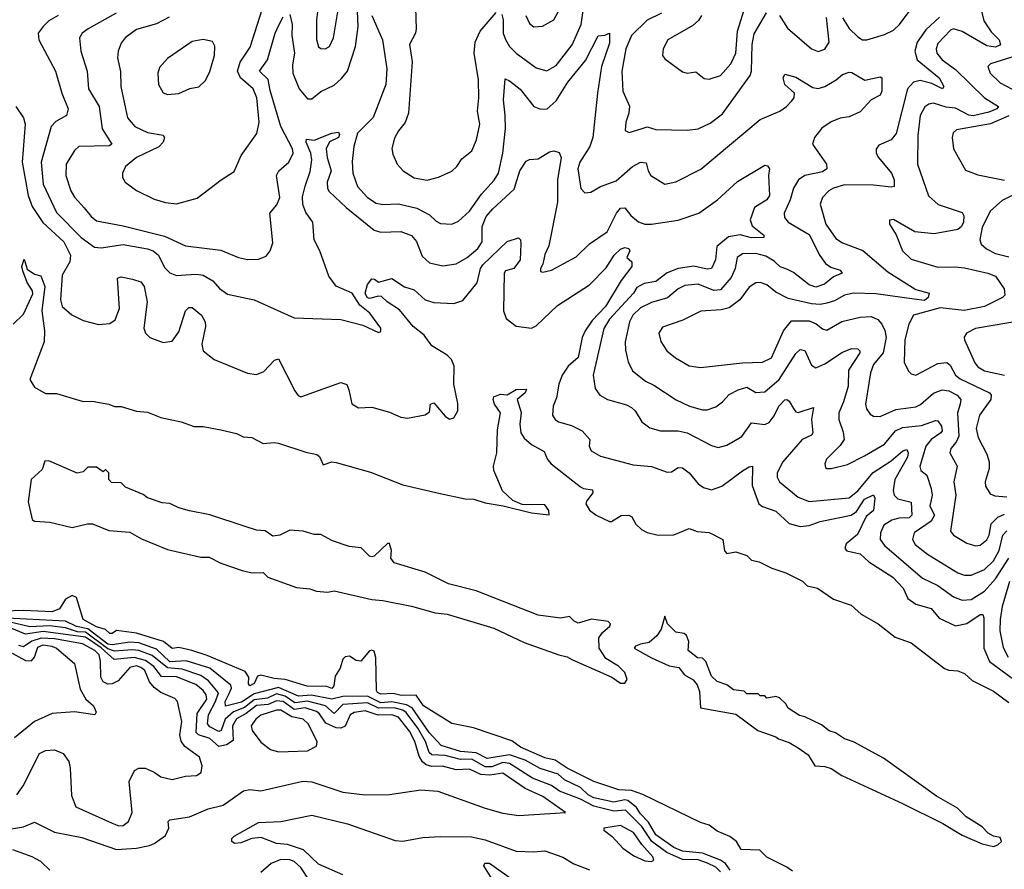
# Model space of a CAD drawing. Extents: x 1933546 to 2138868, y 524910 to 667279.
# Tile 288 of 466: x 2029359 to 2033794, y 624639 to 628466. Entities that reach past the tile are written whole.
import ezdxf

# ---------------------------------------------------------------- set-up
doc = ezdxf.new("R2010")
doc.units = 0

msp = doc.modelspace()

# ---------------------------------------------------------------- linework, layer by layer
at = {"layer": '0CON10XD'}
for points in [[(2030709.6, 628575), (2030696.2, 628465), (2030695, 628377.5), (2030705, 628343.8), (2030715, 628336), (2030734.3, 628334.3), (2030755, 628346), (2030772.5, 628385), (2030819.2, 628665)], [(2030032.7, 628477.3), (2029975, 628447.1), (2029885, 628421.5), (2029834.4, 628385), (2029815, 628360.8), (2029801.8, 628325), (2029798.8, 628295), (2029813, 628233), (2029814.7, 628165), (2029835, 628066.7), (2029843.7, 628023.7), (2029876.7, 627985), (2029935, 627958.6), (2030005, 627946.1), (2030011.2, 627935), (2030004.7, 627915), (2029985, 627893.4), (2029884.3, 627845), (2029835.5, 627804.5), (2029822, 627775), (2029822, 627755), (2029833.8, 627735), (2029885, 627697.5), (2029965, 627658.6), (2030015, 627642.9), (2030065, 627637.1), (2030157.9, 627662.1), (2030265.5, 627744.5), (2030325, 627782.5), (2030356.9, 627855), (2030426.8, 627953.2), (2030436.7, 628005), (2030426.6, 628115), (2030409.7, 628155), (2030353.8, 628205), (2030340, 628235), (2030351.7, 628275), (2030397.1, 628342.9), (2030472.9, 628585)], [(2031139.8, 628569.8), (2031144.6, 628425), (2031141.5, 628405), (2031114.5, 628355), (2031127, 628277), (2031110, 628045), (2031095, 628002.5), (2031064.4, 627965), (2031047.2, 627932.8), (2031035.6, 627885.6), (2031039.2, 627860.8), (2031059.2, 627815), (2031085.8, 627785), (2031135, 627754.5), (2031195, 627743.3), (2031245, 627756.9), (2031305, 627784.2), (2031328.6, 627805), (2031350.2, 627839.8), (2031395.6, 627875), (2031416.9, 627925), (2031430.8, 627995), (2031421.5, 628055), (2031427.3, 628115), (2031425.3, 628195), (2031406.5, 628315), (2031409.8, 628365), (2031432.7, 628415), (2031505, 628498.9)], [(2031530, 628490), (2031536.3, 628466.3), (2031537.1, 628405), (2031546.4, 628376.4), (2031565.9, 628345), (2031595.4, 628315), (2031685, 628248.8), (2031733.6, 628236.4), (2031775, 628259.5), (2031846.8, 628353.2), (2031887.9, 628445), (2031908.1, 628581.9)], [(2030575, 628490), (2030586.6, 628445), (2030585.3, 628395), (2030596.1, 628315), (2030587.1, 628262.9), (2030589.1, 628225), (2030617.8, 628155), (2030655, 628110.5), (2030675, 628109.1), (2030715, 628142.7), (2030775, 628170.7), (2030809, 628201), (2030835, 628234.6), (2030870.8, 628345), (2030883.6, 628435), (2030880.8, 628505)], [(2031638.5, 628485), (2031655, 628448.6), (2031674.7, 628434.7), (2031713.1, 628436.9), (2031764.7, 628465.3), (2031791.8, 628515)], [(2032250.6, 628495), (2032185, 628463.8), (2032114.8, 628395), (2032088.7, 628335), (2032071.6, 628235), (2032076.1, 628145), (2032106.3, 628076.3), (2032103.3, 628045), (2032088.6, 628005), (2032086.7, 627966.7), (2032105, 627958.8), (2032158, 627975), (2032185, 627983.3), (2032225, 627972.3), (2032365, 627969.1), (2032414.6, 627975.4), (2032469.3, 628000.7), (2032525, 628042.7), (2032650, 628215), (2032655.3, 628235), (2032658, 628355), (2032668.1, 628401.9), (2032722.7, 628497.3)], [(2032430.4, 628485), (2032416.7, 628463.2), (2032390.4, 628439.6), (2032278.8, 628375), (2032257.5, 628335), (2032253.8, 628305), (2032265, 628290), (2032345, 628231.2), (2032365, 628226), (2032405, 628230.8), (2032441.8, 628201.8), (2032465, 628198.5), (2032515, 628214.6), (2032562.8, 628267.2), (2032584.8, 628315.2), (2032592.5, 628415), (2032624.2, 628515)], [(2033064.6, 628475), (2033095, 628427.3), (2033135, 628388.5), (2033155, 628375.4), (2033175, 628375.3), (2033255, 628399), (2033295, 628419.3), (2033321.9, 628445), (2033370.8, 628509.2)], [(2033690.8, 628505), (2033701.3, 628461.4), (2033735, 628412.3), (2033771.5, 628375), (2033777.4, 628352.6), (2033755, 628342), (2033715, 628348.9), (2033605, 628413.3), (2033565, 628424.7), (2033551.5, 628418.5), (2033495, 628359.1), (2033487.8, 628335), (2033490.7, 628315), (2033514.1, 628285), (2033575, 628241.2), (2033704.8, 628114.8), (2033768.2, 628075), (2033760, 628065), (2033725, 628050), (2033653.3, 628033.3), (2033635, 628036), (2033575, 628068.2), (2033532.3, 628072.3), (2033475, 628090), (2033455, 628086.2), (2033436.5, 628073.5), (2033415.9, 628035), (2033404.1, 627944.1), (2033403.8, 627815), (2033453.4, 627673.4), (2033495.7, 627634.3), (2033605, 627597.5), (2033612.2, 627582.2), (2033610.3, 627555), (2033601.8, 627535), (2033585, 627521.4), (2033478.7, 627501.3), (2033391.4, 627511.4), (2033295, 627565.8), (2033277, 627563), (2033276.7, 627545), (2033307.2, 627497.2), (2033335.6, 627425), (2033375, 627387.3), (2033495, 627350.9), (2033573.5, 627353.5), (2033615, 627348.6), (2033720, 627325), (2033755, 627311.2), (2033793.4, 627253.4), (2033796.4, 627225), (2033785.8, 627214.2), (2033704.4, 627175), (2033612.9, 627157.1), (2033505, 627168), (2033384.7, 627135.2), (2033364.7, 627095.3), (2033346, 627025), (2033343.7, 626923.7), (2033362.6, 626882.6), (2033375, 626870.8), (2033395, 626864.4), (2033495, 626917.9), (2033535, 626922.2), (2033549.9, 626909.9), (2033574.8, 626865), (2033595, 626848), (2033727.9, 626785), (2033735.3, 626775), (2033734.2, 626755), (2033682, 626685), (2033668.2, 626625), (2033676.6, 626585), (2033715, 626509.2), (2033725.4, 626475), (2033726.1, 626445), (2033708.5, 626385), (2033708.9, 626365), (2033730.8, 626330.8), (2033751.3, 626321.3), (2033805, 626317.3)], [(2029531.4, 628485), (2029489.4, 628460.6), (2029463.8, 628435), (2029442.5, 628405), (2029444.6, 628375), (2029519.7, 628235), (2029548, 628135), (2029577.5, 628065), (2029570, 628035), (2029521.7, 628008.3), (2029500.4, 627985), (2029455.2, 627825), (2029464.8, 627724.8), (2029525, 627597.5), (2029635, 627484.7), (2029695, 627442.1), (2029725, 627438.2), (2029825, 627453.2), (2029935, 627434.1), (2029959.4, 627425), (2029984.5, 627405), (2030010.6, 627350.6), (2030035.7, 627325.7), (2030065, 627314.2), (2030107.3, 627317.3), (2030155, 627320.2), (2030185.8, 627315), (2030229.4, 627289.4), (2030258.9, 627255), (2030295, 627230), (2030415, 627204.4), (2030595, 627123.5), (2030805, 627115.6), (2030905, 627090.8), (2030975, 627057.5), (2030985, 627062.5), (2030985, 627077.5), (2030935.5, 627145), (2030891, 627181), (2030856.7, 627235), (2030785, 627266.5), (2030751.1, 627311.1), (2030711, 627425), (2030685, 627474.2), (2030679.7, 627555), (2030647.8, 627597.8), (2030633.4, 627633.4), (2030632.2, 627667.8), (2030645, 627716.2), (2030667.6, 627782.4), (2030674.4, 627835), (2030670.9, 627865), (2030649.6, 627915), (2030651.2, 627928.8), (2030685, 627923.5), (2030765, 627955.5), (2030795, 627960), (2030799.4, 627949.4), (2030795, 627936.2), (2030754.5, 627915.5), (2030738.6, 627885), (2030743.6, 627845), (2030762.2, 627785), (2030743.6, 627735), (2030745.8, 627705.8), (2030752.8, 627692.7), (2030829.9, 627619.9), (2030955, 627517.7), (2030985, 627508.9), (2031075, 627511.8), (2031124.1, 627494.1), (2031146.9, 627466.9), (2031171, 627401), (2031205, 627371.5), (2031265, 627357.5), (2031325, 627367.1), (2031375, 627395.5), (2031422.3, 627435), (2031442.7, 627465), (2031441.5, 627535), (2031460.7, 627579.3), (2031490.8, 627615), (2031586.7, 627703.3), (2031611.1, 627785), (2031640.9, 627829.1), (2031655, 627837.1), (2031695, 627840), (2031745, 627870.8), (2031765, 627876), (2031788.7, 627868.7), (2031798.5, 627845), (2031781.9, 627745), (2031781.9, 627645), (2031741.8, 627448.2), (2031725, 627408.8), (2031715.6, 627364.4), (2031704.2, 627345), (2031705, 627332.5), (2031715, 627328.8), (2031755, 627338.1), (2031865, 627397.5), (2031925, 627456.7), (2032005, 627511.1), (2032046.9, 627595), (2032065, 627617.3), (2032085, 627619.1), (2032111.8, 627585), (2032145.7, 627555.7), (2032175, 627545.8), (2032204.7, 627544.8), (2032325, 627563.2), (2032418.6, 627595), (2032502.2, 627655), (2032593, 627737), (2032715, 627811.2), (2032727.3, 627807.3), (2032735.8, 627795), (2032731.9, 627765), (2032736.5, 627675), (2032725, 627654.5), (2032669.5, 627620.5), (2032649.2, 627565), (2032657.7, 627537.7), (2032711.4, 627495), (2032711.2, 627485), (2032655, 627483.5), (2032605, 627496.8), (2032552.5, 627487.5), (2032499.1, 627445), (2032493.4, 627385), (2032474.7, 627345.3), (2032455, 627341.9), (2032395, 627355.6), (2032324.6, 627345.4), (2032275, 627326.3), (2032225, 627286.8), (2032171.3, 627278.7), (2032139.5, 627260.5), (2032123.5, 627235), (2032015, 627116.8), (2031989.8, 627075), (2031942.7, 626865), (2031951.5, 626805), (2031971.4, 626775), (2032006, 626756), (2032091.8, 626731.8), (2032115, 626719.1), (2032130.9, 626705), (2032161.5, 626655), (2032197.6, 626627.6), (2032245, 626614), (2032325, 626614.7), (2032365, 626605.9), (2032475, 626548.2), (2032505, 626538.8), (2032545, 626549.1), (2032611.9, 626588.1), (2032655, 626650.9), (2032715, 626642.5), (2032735, 626651.2), (2032758, 626682), (2032777.8, 626725), (2032805, 626754.4), (2032815, 626755.7), (2032825, 626748), (2032844.3, 626714.3), (2032855, 626700), (2032865, 626697.3), (2032935, 626720), (2032925.3, 626664.7), (2032932.1, 626605), (2032925.7, 626594.3), (2032883.2, 626575), (2032795.8, 626475), (2032770.4, 626425), (2032770.8, 626405), (2032782.1, 626385), (2032865, 626316.2), (2032915, 626296.5), (2033095, 626312.6), (2033135, 626344.3), (2033203, 626427), (2033285, 626478.5), (2033336.5, 626525), (2033355, 626530.4), (2033361.1, 626515), (2033357.5, 626495), (2033301.4, 626395), (2033294.2, 626345), (2033298.4, 626325), (2033315, 626307.5), (2033375, 626293.1), (2033377.1, 626235), (2033365, 626222.1), (2033319.1, 626220.9), (2033287.6, 626212.4), (2033251, 626189), (2033236.4, 626155), (2033235.3, 626125), (2033255, 626097.5), (2033425, 625950.6), (2033495, 625918.2), (2033565, 625866.6), (2033605, 625851.2), (2033645, 625854.7), (2033705, 625891.6), (2033755, 625947), (2033815, 626041.3)], [(2029793.5, 628495), (2029667.1, 628425), (2029640, 628405), (2029628.1, 628385), (2029633.5, 628325), (2029662, 628235), (2029669.2, 628155), (2029716.3, 628075), (2029729.5, 627975), (2029774.2, 627905), (2029762.4, 627897.6), (2029625.5, 627894.5), (2029605, 627877.1), (2029567.7, 627815), (2029566.7, 627765), (2029588.9, 627695), (2029605, 627666.9), (2029648.9, 627618.9), (2029680.3, 627580.3), (2029705, 627560.3), (2029825, 627538.2), (2030011.3, 627491.3), (2030105, 627448), (2030265, 627428.2), (2030345, 627395.5), (2030385, 627386.7), (2030435, 627388.1), (2030468.7, 627401.3), (2030487.5, 627425), (2030498.3, 627461.7), (2030485.8, 627594.2), (2030517.6, 627632.4), (2030530.6, 627665), (2030516.1, 627765), (2030525.5, 627785), (2030570.7, 627825), (2030590.7, 627865), (2030587.2, 627885), (2030535.4, 627985.4), (2030487.2, 628147.2)], [(2030487.2, 628147.2), (2030477.3, 628197.3), (2030439.6, 628235), (2030475.7, 628285), (2030509.7, 628405), (2030527.5, 628445), (2030545, 628479.2)], [(2030945.6, 628485), (2030992.3, 628375), (2031003.4, 628305), (2031012.6, 628245), (2031007.8, 628175), (2030950.5, 628025), (2030880.9, 627955), (2030863.2, 627895), (2030857.1, 627827.1), (2030858.7, 627775), (2030880.9, 627715), (2030925.4, 627665), (2030965, 627640), (2030995, 627634), (2031065, 627637.1), (2031147.4, 627617.4), (2031205, 627587.8), (2031235, 627558.5), (2031255, 627548.5), (2031305, 627545.6), (2031335, 627559.4), (2031385, 627604.4), (2031439.4, 627680.6), (2031496.6, 627743.4), (2031515, 627775.7), (2031535.3, 627865.2), (2031546.6, 627976.6), (2031545.2, 628035), (2031537.6, 628105), (2031545, 628199.2), (2031565, 628191.5), (2031613.6, 628153.6), (2031675, 628074.6), (2031705, 628062.9), (2031735, 628065.4), (2031775, 628100.4), (2031828.3, 628185), (2031907, 628283), (2031965, 628394.3), (2031995, 628396), (2032015.9, 628405.9), (2032015, 628361.2), (2031979.8, 628255), (2031961, 628135), (2031940.9, 627935), (2031927.3, 627895), (2031882.2, 627825), (2031873, 627795), (2031886.6, 627706.6), (2031905, 627686), (2031931.2, 627688.8), (2031975, 627714.4), (2032045, 627741.1), (2032119.1, 627805), (2032155, 627824.6), (2032181.2, 627821.2), (2032189.4, 627785), (2032202, 627765), (2032265, 627726), (2032315, 627735.7), (2032427.3, 627792.7), (2032695, 628016.5), (2032782.5, 628055), (2032813.1, 628075), (2032835, 628099.2), (2032847.6, 628115), (2032849.7, 628135), (2032806.1, 628175), (2032797.5, 628205), (2032805, 628221.2), (2032855, 628206.7), (2032931.6, 628161.6), (2032955, 628155.7), (2032985, 628164.7), (2033036.7, 628195), (2033065, 628219.2), (2033095, 628230), (2033107.9, 628227.9), (2033165.8, 628194.2), (2033235, 628208.8), (2033242.5, 628205), (2033242, 628145), (2033235, 628126.7), (2033195, 628105.8), (2033145, 628050.6), (2033095, 628028.9), (2033055, 628022), (2033014.2, 628005.8), (2032972.2, 627977.8), (2032939.3, 627935), (2032930.9, 627905), (2032993.1, 627815), (2032995.5, 627795), (2032975, 627781.4), (2032895, 627764.7), (2032867.7, 627745), (2032845, 627706.9), (2032830, 627655), (2032803.2, 627595), (2032803.8, 627575), (2032820.4, 627555), (2032915, 627498.2), (2032963.4, 627403.4), (2032988.2, 627368.2), (2033012.2, 627352.2), (2033055, 627338.8), (2033064.2, 627325), (2033025, 627307.3), (2032983.5, 627275), (2032945, 627262.2), (2032915, 627271.3), (2032845, 627327.1), (2032815, 627343.1), (2032785, 627353.4), (2032758.1, 627378.1), (2032720.4, 627400.4), (2032675, 627412.9), (2032615, 627412.2), (2032591.5, 627395), (2032581.7, 627345), (2032563.1, 627305), (2032515, 627250), (2032485, 627245.9), (2032415, 627274.8), (2032355, 627269.3), (2032325, 627253.4), (2032277.3, 627212.7), (2032205, 627192.9), (2032155, 627168.6), (2032120.9, 627135), (2032105.3, 627105), (2032086.7, 627015), (2032088, 626978), (2032100, 626925), (2032119.4, 626885), (2032178.3, 626838.3), (2032215, 626820.8), (2032315.8, 626754.2), (2032376.2, 626725), (2032435, 626709.6), (2032455, 626709.1), (2032495, 626722.5), (2032525, 626744.5), (2032555, 626777.7), (2032595, 626799.3), (2032635, 626811.8), (2032675, 626786.9), (2032715, 626789.6), (2032780.2, 626845), (2032855, 626962.5), (2032875, 626980), (2032895, 626975.6), (2032925, 626910), (2032945, 626897.9), (2032985, 626915.9), (2033065, 626969.2), (2033107.5, 626985), (2033134.2, 626984.2), (2033144, 626975), (2033143.1, 626965), (2033092.6, 626887.4), (2033091.4, 626815), (2033070.4, 626745), (2033048.1, 626695), (2033049.1, 626665), (2033068.7, 626608.7), (2033072.1, 626575), (2033055, 626548.1), (2032992.8, 626487.2), (2032986, 626465), (2032989.3, 626449.3), (2032995, 626444), (2033015, 626444.2), (2033087.2, 626462.8), (2033165, 626501.1), (2033255.2, 626554.8), (2033304.1, 626615), (2033335, 626630), (2033421.4, 626638.6), (2033485, 626660.4), (2033495, 626659.5), (2033511.7, 626635), (2033513.8, 626615), (2033508.4, 626605), (2033465.3, 626574.7), (2033441.5, 626545), (2033413.4, 626453.4), (2033417.8, 626435), (2033445.3, 626415.2), (2033464.1, 626354.1), (2033469, 626325), (2033458.2, 626275), (2033480, 626235), (2033465, 626207.1), (2033388.8, 626155), (2033381.1, 626125), (2033392.8, 626102.8), (2033448.3, 626058.3), (2033585, 625975.3), (2033615, 625963.8), (2033645, 625963.7), (2033705, 625990), (2033745, 626028.3), (2033771.2, 626075), (2033788.3, 626145), (2033805, 626164.3)], [(2032780.8, 628485), (2032817.9, 628427.9), (2032925, 628335.6), (2032955, 628323.3), (2032985, 628332.9), (2033004.6, 628365.4), (2032993.3, 628476.8)], [(2033502.4, 628477.6), (2033440.1, 628419.9), (2033401.1, 628365), (2033391, 628325), (2033401.7, 628285), (2033500.8, 628205), (2033521.4, 628165), (2033516, 628155), (2033468.3, 628178.3), (2033415, 628192.9), (2033384.5, 628185), (2033358.9, 628155), (2033306.8, 627953.2), (2033284.4, 627925), (2033228.9, 627901.1), (2033216.4, 627883.6), (2033216.7, 627865), (2033227.3, 627845), (2033285.4, 627775), (2033297.7, 627745), (2033297.5, 627715), (2033285, 627711.2), (2033205, 627720.4), (2033075, 627723), (2033025, 627707.5), (2033004.5, 627695), (2032974.8, 627665.2), (2032965.4, 627635), (2032990, 627545), (2033035, 627480.8), (2033065, 627460.9), (2033157.1, 627427.1), (2033270.1, 627330.1), (2033395, 627251.2), (2033455.8, 627235), (2033450.6, 627215), (2033435, 627201.6), (2033387.7, 627207.7)], [(2030025, 628128.8), (2030075, 628134.2), (2030125, 628156), (2030165, 628163.3), (2030195, 628192.5), (2030215, 628232.5), (2030236.7, 628305), (2030237.7, 628347.7), (2030227.5, 628367.5), (2030185, 628377.5), (2030135, 628368.1), (2030025, 628291.2), (2029989.1, 628250.9), (2029980.6, 628225), (2029984.2, 628175), (2030005, 628137.5), (2030025, 628128.8)], [(2033852.8, 628305), (2033732.1, 628267.9), (2033720.5, 628255), (2033730.4, 628225), (2033775, 628181.3), (2033935, 628097.4)], [(2029341.9, 628075), (2029375, 628024), (2029383.1, 627995), (2029369.8, 627825), (2029397, 627675), (2029414.8, 627625), (2029463.5, 627553.5), (2029556.7, 627465), (2029587.6, 627405), (2029583.8, 627375), (2029549.5, 627315), (2029542.3, 627205), (2029550, 627175), (2029593.3, 627136.7), (2029645, 627111.9), (2029713.8, 627093.8), (2029765, 627097.9), (2029788.8, 627115), (2029808.6, 627165), (2029798.5, 627301.5), (2029815, 627307.3), (2029866.9, 627296.9), (2029904.4, 627285), (2029919.6, 627265), (2029932.1, 627195), (2029917.2, 627077.2), (2029925.7, 627055), (2029945, 627034.5), (2030005, 627012.9), (2030045, 627018.1), (2030075, 627060), (2030106.2, 627155), (2030120.6, 627169.4), (2030135, 627170), (2030176.9, 627135), (2030194.4, 627105), (2030195.6, 627085), (2030178.5, 627005), (2030184.6, 626975), (2030234, 626935), (2030385, 626873.8), (2030425, 626867.9), (2030459.1, 626880.9), (2030507, 626933), (2030525, 626938), (2030598, 626795), (2030612.9, 626772.9), (2030625, 626768), (2030805, 626831.4), (2030832.7, 626822.7), (2030841.2, 626798.8), (2030855, 626736.2), (2030885, 626718.6), (2030945, 626720.5), (2031025, 626698.5), (2031075, 626675.5), (2031105, 626671.1), (2031185, 626686.2), (2031205, 626700), (2031210, 626735), (2031225, 626740), (2031275, 626680), (2031295, 626667.5), (2031315, 626672.5), (2031332, 626705), (2031333.1, 626736.9), (2031314.1, 626825), (2031316.2, 626905), (2031304.1, 626935), (2031285, 626954.6), (2031215, 626996.8), (2031180, 627045), (2031131.9, 627085), (2031069.8, 627159.8), (2031014.6, 627195), (2030989.1, 627219.1), (2030975, 627221.1), (2030935, 627209.7), (2030924.3, 627215), (2030915, 627234.2), (2030925, 627274), (2030945, 627299.2), (2030957.7, 627297.7), (2030975, 627284), (2031035, 627300.8), (2031092.3, 627262.3), (2031135, 627248.8), (2031168.8, 627218.8), (2031185, 627204.6), (2031225, 627192.3), (2031315, 627187.6), (2031355, 627201.8), (2031419.6, 627280.4), (2031435.1, 627345), (2031445, 627361.9), (2031555, 627467.5), (2031605, 627483.3), (2031614.1, 627474.1), (2031616.4, 627456.4), (2031612.9, 627385), (2031585, 627346.1), (2031546.7, 627335), (2031541.4, 627325), (2031537.5, 627155), (2031550.8, 627120.8), (2031595, 627085.6), (2031665, 627076.7), (2031685, 627087.3), (2031780.7, 627179.3), (2031925, 627271.9), (2032001.3, 627348.7), (2032036.8, 627405), (2032065, 627432.8), (2032085, 627440.3), (2032102.5, 627435), (2032107.5, 627425), (2032094.2, 627395.8), (2032116.7, 627375), (2032116.7, 627355), (2032067.8, 627292.2), (2031997.7, 627175), (2031938.3, 627111.7), (2031905.6, 627065), (2031892.9, 627035), (2031875.2, 626944.8), (2031829.3, 626905), (2031801.9, 626865), (2031786.9, 626825), (2031777.1, 626762.9), (2031761.5, 626725), (2031759.2, 626685), (2031771.2, 626665), (2031785.5, 626655.5), (2031845, 626638.5), (2031892.5, 626615), (2031926.7, 626575), (2031923.8, 626545), (2031933.8, 626525), (2031975, 626500.8), (2032121.7, 626461.7), (2032205, 626453.3), (2032275, 626428.1), (2032295, 626430), (2032325, 626448.9), (2032345, 626447.8), (2032374.4, 626425), (2032415.3, 626375.3), (2032438.9, 626358.9), (2032475, 626348.5), (2032521.4, 626365), (2032615, 626434), (2032645, 626452.5), (2032660, 626455), (2032658.8, 626368.8), (2032688.9, 626285), (2032705, 626273.5), (2032765, 626252.3), (2032825, 626197.3), (2032875, 626183.4), (2032915, 626188.1), (2032965, 626205.7), (2033105, 626234.1), (2033128.6, 626251.4), (2033165, 626307.3), (2033205, 626326.4), (2033211.1, 626311.1), (2033204.6, 626255), (2033171.6, 626228.4), (2033133.3, 626146.7), (2033081.9, 626105), (2033076, 626085), (2033085, 626074.4), (2033145, 626060.9), (2033184.4, 626024.4), (2033292.5, 625955), (2033339.1, 625905), (2033359.6, 625859.6), (2033395, 625834.2), (2033465, 625813.9), (2033500.8, 625770.9), (2033575, 625735.9), (2033625, 625746.6), (2033685, 625787.3), (2033697.6, 625787.6), (2033702.8, 625772.7), (2033702.4, 625635), (2033728.1, 625575), (2033835, 625496)], [(2033815, 628033.1), (2033732.5, 627997.5), (2033579.2, 627970.8), (2033563.9, 627956.1), (2033560, 627935), (2033565, 627884), (2033618.9, 627788.9), (2033675, 627768.2), (2033795, 627743.1)], [(2033850.5, 627685), (2033785, 627651.9), (2033731.9, 627605), (2033695, 627531.4), (2033684.6, 627475), (2033690.5, 627455), (2033714.8, 627434.8), (2033755, 627413.3), (2033815, 627397.8)], [(2029328.8, 627095), (2029375, 627140), (2029417.8, 627232.2), (2029416.9, 627245), (2029392.2, 627282.3), (2029373.1, 627335), (2029368.9, 627355), (2029378.3, 627388.3), (2029392.1, 627342.1), (2029425, 627320.6), (2029453.1, 627313.1), (2029471.9, 627265), (2029459, 627155), (2029470.4, 627065), (2029468.1, 627015), (2029403.8, 626845), (2029425, 626810.6), (2029475, 626782.9), (2029525, 626782), (2029645, 626746.7), (2029685, 626748), (2029760, 626735), (2029785, 626724), (2029815, 626724), (2029885, 626702.5), (2029935, 626698.8), (2029994.2, 626674.2), (2030085.6, 626655.6), (2030145, 626633.8), (2030185, 626633.8), (2030265, 626619.2), (2030335, 626602), (2030365, 626588), (2030405, 626584), (2030455, 626556.7), (2030505, 626562.5), (2030525, 626558.6), (2030647.7, 626517.7), (2030697.9, 626507.9), (2030708.8, 626498.8), (2030725, 626461.2), (2030765, 626474.4), (2030785, 626472.2), (2030938.3, 626428.3), (2031085, 626371.5), (2031252.7, 626332.7), (2031365, 626307.8), (2031405, 626306.5), (2031455, 626290), (2031536.9, 626276.9), (2031665, 626244.5), (2031743.6, 626236.4), (2031742.9, 626255), (2031725, 626280.5), (2031621.8, 626281.8), (2031580.3, 626300.2), (2031533.4, 626343.4), (2031494.6, 626435), (2031493.3, 626455), (2031508.5, 626515), (2031511.4, 626618.6), (2031524, 626695), (2031497.8, 626735), (2031491.4, 626755), (2031495, 626768), (2031525, 626779.5), (2031555, 626777.1), (2031595, 626800.9), (2031642.5, 626802.5), (2031635.8, 626785), (2031599.4, 626755), (2031617.3, 626697.3), (2031611.2, 626645), (2031616.1, 626606.1), (2031631.6, 626581.6), (2031665, 626552.5)], [(2033387.7, 627207.7), (2033215, 627231.9), (2033115, 627234.1), (2033075, 627225.9), (2033029.4, 627200.6), (2032995, 627189.4), (2032965, 627183.8), (2032925.9, 627185.9), (2032820.3, 627210.2), (2032765, 627239.1), (2032725, 627271.3), (2032695, 627282.3), (2032675, 627280.4), (2032645, 627261.5), (2032602.3, 627205), (2032555, 627168.3), (2032519.1, 627159.1), (2032427.1, 627152.9), (2032346.6, 627113.4), (2032255, 627081.1), (2032237.5, 627055), (2032246.9, 627016.9), (2032274.7, 626974.7), (2032312.7, 626942.7), (2032375, 626907.8), (2032425, 626899.5), (2032615, 626920.8), (2032705, 626923.6), (2032745, 626943.5), (2032799.4, 627065), (2032835, 627109.1), (2032915, 627110.4), (2032946.4, 627096.4), (2032975, 627074.4), (2032995, 627068.5), (2033063, 627107), (2033145, 627126.4), (2033195, 627129.7), (2033225, 627115.4), (2033242.7, 627095), (2033256.6, 627066.6), (2033261.5, 627035), (2033248.6, 626965), (2033205, 626912.9), (2033191, 626875), (2033169.2, 626735), (2033174.2, 626714.2), (2033190.1, 626690.1), (2033205, 626680.5), (2033235, 626679.2), (2033305, 626709.8), (2033395, 626722.9), (2033416.7, 626733.3), (2033475, 626784.1), (2033515, 626798.4), (2033545, 626794.7), (2033581.2, 626775), (2033598.8, 626755), (2033596, 626734), (2033583.5, 626695), (2033589.4, 626590.6), (2033576.9, 626563.1), (2033553.6, 626535), (2033548.2, 626515), (2033582.5, 626455), (2033566.8, 626385), (2033575.8, 626325), (2033552, 626162), (2033565.8, 626145), (2033625, 626107.8), (2033665, 626096.5), (2033685, 626098.8), (2033715, 626123.5), (2033725.6, 626145), (2033735.7, 626195), (2033764.6, 626225.4), (2033795, 626239.3)], [(2033885, 627112.3), (2033663.8, 627075), (2033623.8, 627055), (2033613.1, 627036.9), (2033615.6, 627025), (2033661.3, 626921.3), (2033675, 626902.3), (2033705, 626884.8), (2033795, 626865.3)], [(2031665, 626552.5), (2031721.3, 626521.3), (2031736.9, 626485), (2031752.8, 626465), (2031885, 626362.8), (2031898.8, 626355), (2031939.2, 626349.2), (2031940, 626335), (2031912.2, 626297.8), (2031909.3, 626285), (2031925, 626256.4), (2031955, 626234.6), (2032015, 626205.8), (2032025, 626206), (2032067.6, 626232.4), (2032102.5, 626235), (2032116.5, 626226.5), (2032135, 626193.8), (2032159.5, 626169.5), (2032186.1, 626156.1), (2032235, 626144), (2032305, 626146), (2032375, 626174), (2032410.8, 626160.8), (2032465, 626156), (2032525.6, 626125.6), (2032534.2, 626074.2), (2032545, 626062.5), (2032585, 626070), (2032635, 626052.5), (2032655, 626032.5), (2032690, 626025), (2032746.4, 625996.4), (2032810, 625975), (2032885, 625936.7), (2032906.4, 625916.4), (2032952.5, 625905), (2033025, 625856.2), (2033105, 625828.8), (2033148.7, 625788.7), (2033226.2, 625745), (2033302.5, 625685), (2033375, 625659.2), (2033525, 625543.8), (2033545, 625536.2), (2033585, 625533.8), (2033615, 625520.8), (2033650, 625490), (2033745, 625442.2), (2033815, 625390)], [(2032085, 625477.8), (2032095.4, 625494.6), (2032085, 625526.1), (2032055.9, 625555), (2031999.5, 625589.5), (2031969.2, 625635), (2031968.3, 625681.7), (2031984, 625706), (2032017.5, 625735), (2032020, 625745), (2032010, 625755), (2031935, 625766.2), (2031875, 625747.5), (2031856.4, 625756.4), (2031835, 625777.5), (2031795, 625770), (2031695, 625783.8), (2031415, 625893.3), (2031290, 625925), (2031185, 625977.5), (2031045, 626020), (2031030.7, 626040.7), (2031033.3, 626075), (2031025, 626107.5), (2031015, 626106.7), (2030955, 626050), (2030945, 626047.5), (2030935, 626050), (2030897, 626087), (2030843, 626093), (2030768.3, 626118.3), (2030715, 626147.5), (2030685, 626147.5), (2030635, 626162.5), (2030575, 626167.5), (2030530, 626145), (2030499.3, 626139.3), (2030465, 626163.3), (2030425, 626166.7), (2030375, 626183.3), (2030215, 626236.2), (2030123.6, 626253.6), (2030075, 626267.5), (2030035, 626287.5), (2030000.7, 626290.7), (2029935, 626312.5), (2029915, 626327.5), (2029835, 626360), (2029815, 626380), (2029771.7, 626381.7), (2029760, 626395), (2029760, 626425), (2029745, 626440), (2029735, 626430), (2029705, 626450), (2029665, 626450), (2029645, 626430), (2029617, 626423), (2029489.5, 626479.5), (2029472.3, 626477.7), (2029459.1, 626440.9), (2029410, 626395), (2029397.1, 626295), (2029414.3, 626215), (2029425, 626208), (2029495, 626202.7), (2029595, 626179.2), (2029663.9, 626196.1), (2029686.1, 626196.1), (2029760, 626165), (2029855, 626157.5), (2029907.3, 626127.3), (2030025, 626079.6), (2030175, 626045.6), (2030212.5, 626045), (2030265, 626017.9), (2030361.2, 625985), (2030405, 625974.1), (2030455, 625975.6), (2030476.2, 625955), (2030605, 625908), (2030665, 625902.5), (2030695, 625891.9), (2030745, 625888.1), (2030775.7, 625894.3), (2030945, 625854.5), (2030995, 625850.6), (2031124.4, 625824.4), (2031230, 625795), (2031285, 625789.2), (2031495, 625725.8), (2031630.5, 625660.5), (2031787.5, 625605), (2031825, 625597.1), (2031846.7, 625585), (2032026, 625505), (2032065, 625477.8), (2032085, 625477.8)], [(2033818.3, 625935), (2033785, 625822.9), (2033775.6, 625765), (2033774.2, 625714.2), (2033788.8, 625638.8), (2033811.1, 625595)], [(2032840.7, 624630.7), (2032815, 624649.5), (2032725, 624693.9), (2032692.9, 624725), (2032608.1, 624728.1), (2032588.2, 624765), (2032557.8, 624787.8), (2032501.1, 624811.1), (2032465, 624838.8), (2032425, 624850.8), (2032166.2, 624976.2), (2032115, 624994.9), (2032057.2, 624997.2), (2031945, 625034.7), (2031825, 625094.2), (2031770.5, 625130.5), (2031725, 625141.5), (2031615, 625189.6), (2031575, 625218.3), (2031403.2, 625276.8), (2031305, 625295.4), (2031177.7, 625375), (2031144.3, 625424.3), (2031077.3, 625422.7), (2031041.6, 625431.6), (2030985, 625428.6), (2030971.1, 625435), (2030965.3, 625445.3), (2030963.6, 625593.6), (2030955, 625621.2), (2030945, 625626.7), (2030935, 625623.3), (2030895, 625576.7), (2030875, 625580), (2030845, 625598.8), (2030825, 625596.2), (2030815, 625586.2), (2030802.5, 625545), (2030780.5, 625509.5), (2030774.4, 625465), (2030765, 625454.2), (2030742.8, 625462.8), (2030654.3, 625464.3), (2030554.1, 625494.1), (2030505, 625498.5), (2030445, 625514.3), (2030430.4, 625509.6), (2030415, 625476.7), (2030395, 625465.7), (2030389.1, 625475), (2030391.6, 625505), (2030375, 625530), (2030203.1, 625603.1), (2030134.8, 625624.8), (2030075, 625638.4), (2030045, 625633.5), (2030006, 625666), (2029885, 625702.3), (2029795, 625715.4), (2029775, 625701.1), (2029765, 625701.9), (2029745, 625719), (2029705, 625731.4), (2029644.2, 625765), (2029613.8, 625863.8), (2029595, 625873.3), (2029565, 625855.8), (2029537.8, 625812.2), (2029505, 625798.7), (2029375, 625804.9), (2029285, 625802.2)], [(2032559.5, 624635), (2032537.8, 624665), (2032515, 624680.2), (2032435, 624711.6), (2032345, 624720.5), (2032305, 624736.9), (2032225, 624794.1), (2032191.6, 624851.6), (2032155, 624889.4), (2032137.9, 624917.9), (2032098.8, 624948.8), (2032085, 624951.8), (2032035, 624942.3), (2031945, 624961.4), (2031920, 624975), (2031885, 625008.1), (2031812.9, 625042.9), (2031785, 625067.9), (2031703.5, 625093.5), (2031635, 625130.7), (2031565, 625155.6), (2031465, 625138.4), (2031414.5, 625164.5), (2031345, 625169.6), (2031257, 625197), (2031203.6, 625255), (2031126.5, 625366.5), (2031100.7, 625380.7), (2031035, 625393.1), (2030985, 625389.1), (2030925, 625419.5), (2030815, 625418.2), (2030765, 625405.1), (2030673.7, 625423.7), (2030615, 625418.6), (2030525, 625457.8), (2030415, 625430.2), (2030357.1, 625392.9), (2030285, 625373.8), (2030283.7, 625395), (2030301.2, 625428.8), (2030313, 625455), (2030309.1, 625469.1), (2030214.9, 625544.9), (2030108.8, 625578.8), (2030035, 625574.1), (2029975, 625631.2), (2029895, 625659.9), (2029855, 625663), (2029775, 625649.9), (2029755, 625653.2), (2029665, 625721.9), (2029615, 625732.4), (2029565, 625756.8), (2029272.6, 625772.6)], [(2032515, 624628.3), (2032495, 624649.5), (2032457.1, 624667.1), (2032415, 624681.8), (2032345, 624683.8), (2032274.4, 624714.4), (2032206.5, 624765), (2032161.7, 624831.7), (2032087.2, 624905), (2032035, 624901.2), (2031945, 624924.3), (2031885, 624954.7), (2031790.6, 624990.6), (2031755, 625016.2), (2031669.2, 625049.2), (2031565, 625115.3), (2031535, 625120.9), (2031485, 625101), (2031455, 625100.2), (2031395, 625135.1), (2031345, 625133.5), (2031275, 625152.3), (2031214.9, 625154.9), (2031203.7, 625165), (2031186, 625215), (2031151.7, 625275), (2031099.7, 625345), (2031085, 625355.9), (2031045, 625366.1), (2030975, 625364.9), (2030925, 625389.4), (2030815, 625381), (2030775, 625341.7), (2030736.3, 625376.3), (2030655, 625396.5), (2030598.7, 625388.7), (2030555, 625419.8), (2030515, 625429.5), (2030475, 625410.7), (2030415, 625402.7), (2030371.7, 625368.3), (2030321.7, 625348.3), (2030284, 625315), (2030265.6, 625264.4), (2030255, 625259.3), (2030215, 625281.2), (2030205.1, 625295.1), (2030208.6, 625335), (2030241.1, 625395), (2030254.3, 625434.3), (2030208.9, 625488.9), (2030175, 625512.1), (2030090.7, 625540.7), (2030025, 625547.5), (2029955, 625602.9), (2029894.7, 625625.3), (2029865, 625628.5), (2029785, 625621.6), (2029755, 625632.2), (2029655, 625707.4), (2029618.7, 625708.7), (2029565, 625727.6), (2029495, 625736.2), (2029405, 625730.8), (2029315, 625752.3)], [(2033745, 624742.5), (2033765, 624750), (2033781.2, 624765), (2033775, 624783.3), (2033745, 624788.8), (2033721.7, 624801.7), (2033695, 624830), (2033622.5, 624875), (2033584.1, 624914.1), (2033489.5, 624969.5), (2033249.7, 625139.7), (2033115, 625213.3), (2033075, 625226.7), (2033033.6, 625253.6), (2033005, 625263.3), (2032970.7, 625290.7), (2032895, 625326.7), (2032871.7, 625331.7), (2032820, 625365), (2032810, 625385), (2032781.7, 625411.7), (2032765, 625417.5), (2032725, 625410), (2032715, 625420), (2032695, 625420), (2032685, 625430), (2032635, 625430), (2032621.7, 625441.7), (2032575, 625447.5), (2032545, 625470), (2032500, 625485), (2032475, 625510), (2032450, 625575), (2032435, 625590), (2032411.7, 625591.7), (2032370, 625625), (2032372.5, 625665), (2032363, 625693), (2032351.7, 625701.7), (2032315, 625707.5), (2032277.5, 625745), (2032265, 625780), (2032248.7, 625721.3), (2032229.5, 625690.5), (2032195, 625660.6), (2032155, 625654), (2032132.5, 625645), (2032127.5, 625635), (2032205, 625592), (2032285, 625555.6), (2032328, 625548), (2032354.2, 625515), (2032392.4, 625492.4), (2032410.2, 625470.2), (2032420.8, 625440.8), (2032425, 625366.7), (2032585, 625337.5), (2032683.9, 625263.9), (2032765, 625236.7), (2032776.4, 625226.4), (2032825, 625210), (2032865, 625186.7), (2032910, 625155), (2032940, 625105), (2032985, 625102.5), (2033015, 625093.3), (2033061.9, 625061.9), (2033335, 624936), (2033517.5, 624845), (2033605, 624793.8), (2033695, 624753.8), (2033745, 624742.5)], [(2029275.8, 624814.2), (2029375, 624830), (2029425, 624851.4), (2029515, 624806.5), (2029637.9, 624782.1), (2029795, 624729.1), (2029885, 624735.2), (2029942.8, 624747.2), (2029965, 624755.8), (2030015, 624790.9), (2030030, 624825), (2030028, 624855), (2030035, 624862), (2030123.8, 624875), (2030208.3, 624911.7), (2030275, 624928.6), (2030366.8, 624993.2), (2030395, 624998.8), (2030445, 624992.5), (2030633.8, 625036.2), (2030675, 625032.8), (2030815, 624987.1), (2030914.6, 624974.6), (2031025, 624976.8), (2031165, 624997.8), (2031241.7, 624991.7), (2031455, 624915.4), (2031535, 624892.9), (2031605, 624881.2), (2031817.5, 624895), (2031715, 624967.1), (2031635, 625003.8), (2031535, 625072.3), (2031476.8, 625063.2), (2031436.6, 625066.6), (2031385, 625090), (2031325, 625087.4), (2031263.9, 625103.9), (2031215, 625102.4), (2031189.8, 625109.8), (2031173.5, 625123.5), (2031158.7, 625148.7), (2031138, 625215), (2031115, 625261.6), (2031065, 625324.8), (2031035.5, 625334.5), (2030973.8, 625333.8), (2030915, 625353.1), (2030864.9, 625345.1), (2030848.1, 625335), (2030825.3, 625284.7), (2030805, 625275.7), (2030785, 625276), (2030738.1, 625298.1), (2030709.5, 625339.5), (2030695, 625349.6), (2030645, 625366.5), (2030595, 625359.2), (2030545, 625394.9), (2030515, 625398.8), (2030478.3, 625381.6), (2030425, 625377.7), (2030378.8, 625341.2), (2030335, 625317.5), (2030317.6, 625285), (2030320, 625220), (2030289.7, 625200.3), (2030255, 625192.4), (2030215, 625228.9), (2030164.6, 625244.6), (2030152.9, 625255), (2030158.7, 625341.3), (2030201.2, 625405), (2030199.3, 625425), (2030185.2, 625445), (2030151.8, 625471.8), (2030065, 625505.6), (2029998.1, 625508.1), (2029962.8, 625552.8), (2029925, 625580), (2029875, 625593.5), (2029784.1, 625584.1), (2029725, 625636.3), (2029655, 625685.7), (2029465, 625709.8), (2029385, 625698.1), (2029315, 625726.6)], [(2029345, 624974.5), (2029373.8, 625015), (2029448.3, 625161.7), (2029475, 625174), (2029515, 625177.1), (2029555, 625160.8), (2029579.4, 625125), (2029586.7, 625095), (2029591.7, 624971.7), (2029610.8, 624920.8), (2029775, 624846.5), (2029805, 624835.6), (2029825, 624836.7), (2029848.6, 624855), (2029865.6, 624895), (2029851.2, 625035), (2029875.8, 625085), (2029895, 625095.4), (2029923.3, 625095), (2029965, 625077.5), (2029995, 625055.6), (2030045, 625043.6), (2030105, 625058.8), (2030155, 625062.5), (2030175.7, 625075), (2030180, 625105), (2030168.6, 625145), (2030102.3, 625192.3), (2030085.8, 625215.8), (2030080, 625245), (2030088.8, 625305), (2030070, 625395), (2030058, 625408), (2029995, 625435.8), (2029965, 625457.5), (2029943.9, 625483.9), (2029921.7, 625535), (2029905, 625548.4), (2029884.5, 625555.6), (2029855, 625549), (2029802.3, 625487.7), (2029775, 625474.2), (2029755, 625473.2), (2029735, 625484.5), (2029723.5, 625505), (2029722.7, 625577.3), (2029716.3, 625605), (2029697.3, 625625), (2029641.8, 625655), (2029515, 625676.8), (2029455, 625681.1), (2029412.8, 625667.2), (2029375, 625641.9), (2029355, 625647.5)], [(2029325, 625613.6), (2029385, 625580.6), (2029411.2, 625578.8), (2029425.4, 625594.6), (2029440.3, 625639.7), (2029465, 625650.3), (2029503.5, 625645), (2029523.9, 625635), (2029605, 625565.7), (2029631.3, 625451.3), (2029656.4, 625406.4), (2029691.2, 625375), (2029702.5, 625347.5), (2029697.5, 625335), (2029605, 625349.2), (2029505, 625341.5), (2029425, 625305.4), (2029335, 625230.9)], [(2030525, 625168.5), (2030655, 625173.5), (2030695, 625193.8), (2030698.1, 625215), (2030658.7, 625295), (2030635.6, 625315), (2030585, 625326.8), (2030535, 625356.3), (2030516.1, 625356.1), (2030445, 625333), (2030423.1, 625315), (2030401.1, 625285), (2030405.6, 625265), (2030445, 625212.5), (2030488.3, 625178.3), (2030525, 625168.5)], [(2030815, 624613.8), (2030705, 624663), (2030636.9, 624726.9), (2030565, 624751.6), (2030515, 624755.6), (2030446.9, 624783.1), (2030405, 624778.6), (2030355, 624758.6), (2030326.2, 624756.2), (2030314, 624765), (2030315, 624777.5), (2030325, 624788.8), (2030435, 624850), (2030535.7, 624854.3), (2030675, 624882.7), (2030835, 624844.2), (2031049.4, 624769.4), (2031084.1, 624765.9), (2031175, 624782.9), (2031255, 624786.9), (2031394.1, 624785.9), (2031455, 624771.6), (2031595, 624720.7), (2031675, 624717.7), (2031725, 624723.1), (2031805, 624694.5), (2031855, 624663.5), (2031925, 624637.1)], [(2032205, 624674), (2032215, 624680), (2032211.4, 624695), (2032160.6, 624750.6), (2032123.6, 624805), (2032065, 624836.1), (2031990, 624825), (2031990, 624815), (2032027, 624787), (2032076, 624735), (2032125, 624699.4), (2032175, 624677.1), (2032205, 624674)], [(2029493.8, 624635), (2029453.8, 624673.8), (2029415, 624696.2), (2029327.6, 624727.6)], [(2030666.3, 624586.3), (2030625, 624647.1), (2030595, 624673.8), (2030575, 624682.5), (2030535, 624683.1), (2030490.8, 624665), (2030445.5, 624625)], [(2031486.7, 624595), (2031450, 624655), (2031453.6, 624666.4), (2031475, 624666.9), (2031595, 624580.8)]]:
    msp.add_lwpolyline(points, dxfattribs=at)

doc.saveas('drawing.dxf')
